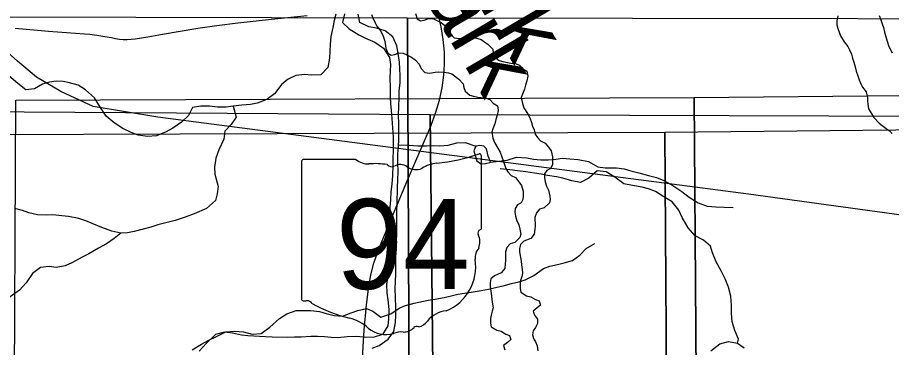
# Model space of a CAD drawing. Extents: x -21.1 to 50.3, y -4.9 to 22.1.
# Drawn here: x 5.889 to 7.17, y 19.666 to 20.149 of the extents above; entities that cross this region are included whole.
import ezdxf

# ---------------------------------------------------------------- set-up
doc = ezdxf.new("R2010")
doc.units = 0
for name, color, linetype in [('GM_X_County_Road', 7, 'Continuous'), ('GM_X_Minor_Lake', 7, 'Continuous'), ('GM_X_Minor_River', 7, 'Continuous'), ('GM_X_Minor_River_Text', 7, 'Continuous'), ('GM_X_Rail_Line', 7, 'Continuous'), ('GM_X_Section', 7, 'Continuous'), ('GM_X_State_Location', 7, 'Continuous'), ('GM_X_State_Route', 7, 'Continuous'), ('GM_X_State_Shield', 7, 'Continuous')]:
    doc.layers.add(name, color=color, linetype=linetype)

msp = doc.modelspace()

# ---------------------------------------------------------------- linework, layer by layer
at = {"layer": 'GM_X_County_Road'}
msp.add_lwpolyline([(5.8858, 20.1338), (5.9347, 20.1291), (5.987, 20.1254), (5.995, 20.1247), (6.0055, 20.1234), (6.0168, 20.1216), (6.027, 20.1198), (6.0328, 20.1187), (6.0385, 20.1178), (6.0439, 20.1173), (6.0496, 20.1173), (6.0614, 20.1182), (6.0799, 20.121), (6.1013, 20.1248), (6.1533, 20.1338), (6.181, 20.1376), (6.2118, 20.1413), (6.2612, 20.1469), (6.3137, 20.1521)], dxfattribs=at)
at = {"layer": 'GM_X_Minor_Lake'}
for points in [[(6.5816, 19.9396), (6.5787, 19.9465), (6.5765, 19.9568), (6.5724, 19.961), (6.5663, 19.9618), (6.5606, 19.9608), (6.5579, 19.9543), (6.5597, 19.9471), (6.5623, 19.9395), (6.5675, 19.9356), (6.5728, 19.9348), (6.5767, 19.9359)], [(6.5767, 19.9359), (6.5811, 19.937), (6.5822, 19.9377), (6.5816, 19.9396)]]:
    msp.add_lwpolyline(points, dxfattribs=at)
at = {"layer": 'GM_X_Minor_River'}
for points in [[(6.3555, 20.1544), (6.3532, 20.1449), (6.3509, 20.1347), (6.3483, 20.1214), (6.3471, 20.1104), (6.3467, 20.0994), (6.346, 20.0899), (6.3437, 20.0763), (6.3334, 20.0653), (6.3194, 20.0649), (6.3099, 20.066), (6.2967, 20.0645), (6.2857, 20.0588), (6.2762, 20.0516), (6.2656, 20.0376), (6.2542, 20.0292), (6.2402, 20.0239), (6.2307, 20.022), (6.2178, 20.0209), (6.2049, 20.0194), (6.1947, 20.0182), (6.1822, 20.0182), (6.1704, 20.0194), (6.1575, 20.0194), (6.1454, 20.0175), (6.1397, 20.0057), (6.1295, 19.9962), (6.1169, 19.9875), (6.1071, 19.9818), (6.0927, 19.9761), (6.0794, 19.9753), (6.0658, 19.9772), (6.0555, 19.9807), (6.0434, 19.9867), (6.0305, 19.9951), (6.0191, 20.0049), (6.0097, 20.019), (6.0017, 20.0315), (5.9885, 20.0436), (5.9779, 20.0501), (5.9653, 20.0538), (5.9559, 20.0557), (5.9456, 20.0561), (5.9358, 20.0546), (5.9259, 20.0516), (5.9138, 20.0447), (5.9013, 20.0436), (5.8895, 20.0527), (5.8766, 20.0641)], [(6.3682, 20.1545), (6.3654, 20.142), (6.3752, 20.1328), (6.3892, 20.1239), (6.399, 20.1189), (6.4126, 20.1134), (6.4254, 20.1042), (6.434, 20.0908), (6.4358, 20.0805), (6.4348, 20.0608), (6.4351, 20.0464), (6.4353, 20.0327), (6.4356, 20.0232), (6.4366, 20.0133), (6.4376, 20.0015), (6.4386, 19.9878), (6.4393, 19.9741), (6.4395, 19.9646), (6.4392, 19.9324), (6.4387, 19.9179), (6.4374, 19.9054), (6.4361, 19.894), (6.4356, 19.8822), (6.4348, 19.8716), (6.4347, 19.8621), (6.435, 19.8522), (6.4356, 19.8405), (6.4362, 19.8272), (6.4361, 19.8177), (6.4349, 19.8063), (6.434, 19.7964), (6.4327, 19.7843), (6.4319, 19.7725), (6.4298, 19.7585)], [(6.4433, 19.7747), (6.4435, 19.7956), (6.4432, 19.8062), (6.4437, 19.818), (6.445, 19.8301), (6.4451, 19.8423), (6.4448, 19.8533), (6.445, 19.8654), (6.4455, 19.8772), (6.4457, 19.9004), (6.4462, 19.9114), (6.4467, 19.9232), (6.4465, 19.9372), (6.4462, 19.949), (6.4471, 19.9608), (6.4476, 19.9703), (6.4478, 19.9942), (6.4472, 20.0056), (6.4477, 20.0196), (6.4482, 20.031), (6.4483, 20.0413), (6.4496, 20.0538), (6.4497, 20.0644), (6.4494, 20.0739), (6.4487, 20.0838), (6.4473, 20.0937), (6.4448, 20.1078), (6.4389, 20.1208), (6.4279, 20.13), (6.4151, 20.1335), (6.4037, 20.1356), (6.3909, 20.1421), (6.3883, 20.154)], [(6.408, 20.1538), (6.4099, 20.1489), (6.413, 20.1417), (6.4157, 20.1364), (6.4214, 20.1292), (6.4249, 20.122), (6.4268, 20.1159), (6.428, 20.111), (6.4288, 20.1045), (6.4315, 20.0969), (6.4365, 20.0939), (6.4418, 20.0951), (6.4479, 20.0974), (6.4543, 20.0971), (6.4593, 20.0948), (6.4666, 20.0914), (6.4719, 20.0873), (6.4777, 20.0808), (6.4807, 20.0744), (6.4857, 20.0687), (6.4926, 20.068), (6.5013, 20.0692), (6.5063, 20.0696), (6.5139, 20.0693), (6.5204, 20.0682), (6.5253, 20.0667), (6.5356, 20.0591), (6.5421, 20.0523), (6.5429, 20.0466), (6.5449, 20.0413), (6.5518, 20.0357), (6.5571, 20.0342), (6.5636, 20.0327), (6.5685, 20.032), (6.575, 20.0316), (6.5811, 20.029), (6.5861, 20.0237), (6.5922, 20.0199), (6.5934, 20.0131), (6.5919, 20.0063), (6.59, 19.9998), (6.5885, 19.9937), (6.5855, 19.9865), (6.584, 19.9815), (6.5856, 19.9728), (6.5879, 19.9664), (6.5929, 19.958), (6.5964, 19.952), (6.5987, 19.9451), (6.6006, 19.9398), (6.6026, 19.9341), (6.6045, 19.9281), (6.6076, 19.9232), (6.6122, 19.9182), (6.6187, 19.9149), (6.6236, 19.9088), (6.6275, 19.9035), (6.6298, 19.8948), (6.6299, 19.8883), (6.6295, 19.883)], [(6.4721, 20.155), (6.4748, 20.1474), (6.4798, 20.1444), (6.4851, 20.1456), (6.4912, 20.1479), (6.4976, 20.1476), (6.5026, 20.1453), (6.5098, 20.1419), (6.5152, 20.1378), (6.5209, 20.1314), (6.524, 20.1249), (6.529, 20.1193), (6.5359, 20.1185), (6.5446, 20.1197), (6.5496, 20.1201), (6.5572, 20.1198), (6.5636, 20.1187), (6.5686, 20.1172), (6.5789, 20.1097), (6.5854, 20.1029), (6.5862, 20.0972), (6.5882, 20.0918), (6.595, 20.0862), (6.6004, 20.0847), (6.6069, 20.0832), (6.6118, 20.0825), (6.6183, 20.0821), (6.6244, 20.0795), (6.6294, 20.0742), (6.6355, 20.0705), (6.6367, 20.0636), (6.6352, 20.0568), (6.6333, 20.0503), (6.6318, 20.0442), (6.6288, 20.037), (6.6273, 20.032), (6.6289, 20.0233), (6.6312, 20.0169), (6.6362, 20.0085), (6.6397, 20.0025), (6.642, 19.9957), (6.6439, 19.9903), (6.6459, 19.9847), (6.6478, 19.9786), (6.6509, 19.9737), (6.6555, 19.9688), (6.662, 19.9654), (6.6669, 19.9593), (6.6708, 19.954), (6.6731, 19.9453), (6.6731, 19.9388), (6.6728, 19.9335)], [(7.0909, 20.1515), (7.0898, 20.1446), (7.0898, 20.1386), (7.091, 20.1333), (7.0929, 20.1276), (7.0952, 20.1226), (7.1002, 20.1135), (7.1056, 20.1067), (7.1083, 20.1018), (7.111, 20.0954), (7.1125, 20.0897), (7.1145, 20.084), (7.1164, 20.0772), (7.118, 20.0707), (7.1203, 20.0639), (7.1222, 20.0578), (7.1246, 20.0521), (7.1273, 20.0472), (7.1326, 20.0404), (7.1346, 20.0324), (7.1346, 20.0275), (7.135, 20.0226), (7.1362, 20.0157), (7.1408, 20.0078), (7.1439, 20.0029), (7.1515, 19.9945), (7.1561, 19.9911), (7.1618, 19.987), (7.1664, 19.984), (7.1706, 19.9795)], [(7.1516, 20.1523), (7.1543, 20.1459), (7.1558, 20.1402), (7.1578, 20.1345), (7.1597, 20.1277), (7.1613, 20.1212), (7.1636, 20.1144), (7.1655, 20.1083), (7.1678, 20.1027), (7.1705, 20.0977)], [(6.2049, 20.0194), (6.2094, 20.0034), (6.2019, 19.9928), (6.1928, 19.9829), (6.1916, 19.9712), (6.184, 19.9556), (6.1798, 19.9435), (6.1776, 19.9302), (6.1783, 19.92), (6.1829, 19.9018), (6.1817, 19.8912), (6.1791, 19.8813), (6.1662, 19.8695), (6.148, 19.862), (6.1347, 19.857), (6.1203, 19.8521), (6.1066, 19.8487), (6.0949, 19.8456), (6.0843, 19.8422), (6.0733, 19.8392), (6.06, 19.8362), (6.0501, 19.8339), (6.0403, 19.8335), (6.0274, 19.8365), (6.0126, 19.8418), (5.9986, 19.8475), (5.9891, 19.8517), (5.9789, 19.8551), (5.9637, 19.8581), (5.9539, 19.8589), (5.9406, 19.8604), (5.9311, 19.8597), (5.9182, 19.8604), (5.9057, 19.8631), (5.8962, 19.8665), (5.8853, 19.8695)], [(6.4472, 19.9631), (6.463, 19.9625), (6.4759, 19.9616), (6.4885, 19.9615), (6.4983, 19.9618), (6.5078, 19.9613), (6.52, 19.9623), (6.5329, 19.9656), (6.5451, 19.9662), (6.5606, 19.9607)], [(6.5822, 19.9377), (6.6067, 19.9405), (6.62, 19.945), (6.6352, 19.944), (6.645, 19.9417), (6.656, 19.9408), (6.6667, 19.9407), (6.6781, 19.9421), (6.6876, 19.9431), (6.6982, 19.9423), (6.7107, 19.9414), (6.7255, 19.9386), (6.7395, 19.9308), (6.7501, 19.9292), (6.7668, 19.9294), (6.7778, 19.9278), (6.788, 19.9246), (6.7993, 19.9219), (6.8137, 19.9179), (6.8255, 19.9148), (6.836, 19.9105), (6.8493, 19.9035), (6.8625, 19.8943), (6.873, 19.8862), (6.8862, 19.8781), (6.8994, 19.873), (6.9123, 19.8721), (6.9245, 19.8716), (6.9378, 19.8711)], [(6.6728, 19.9335), (6.6702, 19.9282), (6.6648, 19.9255), (6.6614, 19.9202), (6.6611, 19.9148), (6.6623, 19.9088), (6.6642, 19.9023), (6.6669, 19.8966), (6.6689, 19.8875), (6.6696, 19.8826), (6.6685, 19.8777), (6.661, 19.8704), (6.6541, 19.8685), (6.6496, 19.8631), (6.6473, 19.8566), (6.6474, 19.8441), (6.6471, 19.8392), (6.6463, 19.8323), (6.641, 19.8258), (6.6312, 19.8216), (6.6259, 19.817), (6.6247, 19.8113), (6.6248, 19.806), (6.6271, 19.7923), (6.6275, 19.787), (6.6283, 19.7802), (6.6291, 19.7749), (6.628, 19.7699), (6.6262, 19.7642), (6.6254, 19.7593), (6.6255, 19.7524), (6.6266, 19.7471), (6.6347, 19.7418), (6.6411, 19.7404), (6.648, 19.7362), (6.6533, 19.7343), (6.6553, 19.7283), (6.6504, 19.7241), (6.6447, 19.7195), (6.6466, 19.7134), (6.6508, 19.7074), (6.6512, 19.7013), (6.6479, 19.6956), (6.6445, 19.6906), (6.6437, 19.6849), (6.6453, 19.6792), (6.648, 19.6743), (6.6503, 19.6686), (6.6515, 19.6614)], [(6.9439, 19.6724), (6.9454, 19.6781), (6.9401, 19.691), (6.9364, 19.7039), (6.9352, 19.7164), (6.9352, 19.7278), (6.9341, 19.7414), (6.9311, 19.7543), (6.9262, 19.7669), (6.9205, 19.7775), (6.9129, 19.7915), (6.9076, 19.8048), (6.9046, 19.8143), (6.894, 19.8234), (6.8818, 19.8298), (6.8716, 19.8412), (6.8629, 19.8567), (6.858, 19.867), (6.8485, 19.8795), (6.836, 19.8867), (6.8239, 19.8943), (6.8136, 19.8984), (6.8042, 19.9007), (6.7901, 19.9034), (6.7773, 19.9056), (6.7644, 19.9155), (6.7515, 19.9235), (6.7382, 19.925), (6.7261, 19.914), (6.7139, 19.9075), (6.7011, 19.9102), (6.6882, 19.914), (6.6787, 19.9159), (6.6658, 19.9181), (6.6563, 19.9197), (6.6465, 19.9216), (6.634, 19.9231), (6.6218, 19.9246), (6.6105, 19.9261), (6.5964, 19.9276)], [(6.6295, 19.883), (6.6269, 19.8777), (6.6216, 19.875), (6.6182, 19.8696), (6.6178, 19.8643), (6.619, 19.8583), (6.6209, 19.8518), (6.6236, 19.8461), (6.6256, 19.837), (6.6264, 19.8321), (6.6252, 19.8271), (6.6177, 19.8199), (6.6108, 19.8179), (6.6063, 19.8126), (6.604, 19.8061), (6.6041, 19.7936), (6.6038, 19.7886), (6.603, 19.7818), (6.5977, 19.7753), (6.5879, 19.7711), (6.5826, 19.7665), (6.5815, 19.7608), (6.5815, 19.7555), (6.5838, 19.7418), (6.5843, 19.7365), (6.5851, 19.7297), (6.5859, 19.7243), (6.5847, 19.7194), (6.5829, 19.7137), (6.5821, 19.7088), (6.5822, 19.7019), (6.5833, 19.6966), (6.5914, 19.6913), (6.5978, 19.6898), (6.6047, 19.6857), (6.6101, 19.6838), (6.612, 19.6778), (6.6071, 19.6736), (6.6014, 19.669), (6.6033, 19.6629)], [(6.0403, 19.8335), (6.0308, 19.8259), (6.0194, 19.8179), (6.0077, 19.8115), (5.9936, 19.8035), (5.9838, 19.7982), (5.9686, 19.7903), (5.9588, 19.7857), (5.9459, 19.7834), (5.9356, 19.7849), (5.9227, 19.7834), (5.911, 19.7743), (5.9019, 19.7607), (5.892, 19.75), (5.8662, 19.7315)], [(6.1452, 19.6628), (6.1589, 19.6708), (6.1683, 19.6765), (6.1805, 19.6822), (6.1945, 19.689), (6.2074, 19.6898), (6.2203, 19.689), (6.2328, 19.6856), (6.2461, 19.6864), (6.2586, 19.6958), (6.273, 19.7087), (6.2836, 19.7152), (6.2972, 19.7201), (6.3086, 19.7205), (6.3189, 19.7201), (6.3314, 19.719), (6.3412, 19.716), (6.353, 19.7129), (6.3651, 19.7118), (6.378, 19.7171), (6.3875, 19.7205), (6.4004, 19.7232), (6.4098, 19.7194), (6.4212, 19.7103), (6.436, 19.7156), (6.4481, 19.7236), (6.4576, 19.7277), (6.4701, 19.7311), (6.491, 19.7353), (6.5008, 19.7368), (6.5141, 19.7395), (6.5247, 19.7418), (6.5342, 19.744), (6.5539, 19.7471), (6.5687, 19.7497), (6.5793, 19.7516), (6.5914, 19.7543), (6.6009, 19.7566), (6.6127, 19.7596), (6.6237, 19.7623), (6.6331, 19.7653), (6.6456, 19.7717), (6.6597, 19.7816), (6.6692, 19.7854), (6.6805, 19.7877), (6.69, 19.79), (6.7025, 19.7934), (6.7131, 19.8013), (6.7222, 19.8112), (6.7351, 19.8184)], [(6.4087, 19.6652), (6.419, 19.6689), (6.4324, 19.6783), (6.4405, 19.6896), (6.4429, 19.7025), (6.4434, 19.7135), (6.4435, 19.7253), (6.4429, 19.739), (6.4423, 19.7523), (6.4428, 19.7621), (6.4433, 19.7747)], [(6.4298, 19.7585), (6.4301, 19.7459), (6.4315, 19.7357), (6.4332, 19.7216), (6.4327, 19.7083), (6.4318, 19.6977), (6.4238, 19.6852), (6.4119, 19.6815), (6.3994, 19.6809), (6.3861, 19.6822), (6.3721, 19.6816), (6.3584, 19.6802), (6.3485, 19.6807), (6.3387, 19.6819), (6.3288, 19.6824), (6.3189, 19.6821), (6.3049, 19.6815), (6.295, 19.6812), (6.2851, 19.6809), (6.262, 19.6812), (6.2525, 19.6816), (6.2267, 19.6834), (6.2172, 19.6843), (6.204, 19.6871), (6.1922, 19.6887), (6.1793, 19.6854), (6.1659, 19.6723), (6.1551, 19.6606)], [(6.9052, 19.6614), (6.9181, 19.6717), (6.931, 19.6747), (6.9439, 19.6724), (6.9538, 19.6656)]]:
    msp.add_lwpolyline(points, dxfattribs=at)
at = {"layer": 'GM_X_Rail_Line'}
msp.add_lwpolyline([(8.7124, 19.4385), (8.6321, 19.4947), (8.5569, 19.5639), (8.4846, 19.6311), (8.4351, 19.6802), (7.7677, 19.7799), (6.96, 19.8904), (6.0946, 20.0033), (6.0001, 20.0188), (5.9524, 20.041), (5.9167, 20.0621), (5.889, 20.0852), (5.8514, 20.1183), (5.4907, 20.4538), (5.1767, 20.7457), (5.0416, 20.8632), (4.985, 20.8984), (4.9816, 20.9)], dxfattribs=at)
at = {"layer": 'GM_X_Section'}
for points in [[(5.4645, 20.1514), (6.4606, 20.149), (6.4647, 19.1453), (5.4617, 19.1492)], [(6.4606, 20.149), (7.45, 20.1475), (7.4585, 19.1422), (6.4647, 19.1453)], [(5.8866, 20.0284), (6.8808, 20.0321), (6.8877, 19.0133), (6.8358, 19.0117), (5.8818, 19.0073)], [(6.8808, 20.0321), (7.8962, 20.042), (7.9, 19.0262), (7.8314, 19.0252), (6.8877, 19.0133)], [(5.4518, 20.0139), (6.4936, 20.0075), (6.5046, 18.9888), (5.4711, 18.9972)], [(6.4936, 20.0075), (7.5161, 20.004), (7.5274, 18.9831), (6.5046, 18.9888)], [(5.8433, 19.9779), (6.8375, 19.9816), (6.8444, 18.9628), (6.7925, 18.9612), (5.8385, 18.9568)], [(6.8375, 19.9816), (7.8529, 19.9915), (7.8567, 18.9757), (7.7881, 18.9747), (6.8444, 18.9628)]]:
    msp.add_lwpolyline(points, close=True, dxfattribs=at)
at = {"layer": 'GM_X_State_Route'}
for points in [[(6.444, 19.8714), (6.4459, 19.876), (6.4589, 19.9075), (6.4713, 19.9359), (6.4945, 19.9901), (6.502, 20.0105), (6.5072, 20.0283), (6.5111, 20.0465), (6.5136, 20.0649), (6.5145, 20.0803), (6.5146, 20.0986), (6.5139, 20.1078), (6.513, 20.1172), (6.5099, 20.1355), (6.5065, 20.1502)], [(6.3947, 19.6512), (6.3969, 19.6915), (6.4004, 19.7286), (6.4044, 19.7594), (6.4073, 19.7747), (6.4114, 19.7898), (6.4185, 19.8104), (6.4267, 19.8305), (6.444, 19.8714)]]:
    msp.add_lwpolyline(points, dxfattribs=at)
at = {"layer": 'GM_X_State_Shield'}
for p, q in [((6.385, 19.9413), (6.3077, 19.9413)), ((6.5688, 19.8416), (6.5688, 19.9463)), ((6.3052, 19.9379), (6.3052, 19.7377)), ((6.5688, 19.8416), (6.5688, 19.8416))]:
    msp.add_line(p, q, dxfattribs=at)
for centre, radius, start, end in [((6.3082, 19.9383), 0.00305, 98.1301, 188.1301), ((6.4034, 19.9645), 0.0296, 231.6195, 271.1119), ((6.4749, 20.2141), 0.2796, 275.8445, 288.9065), ((6.5659, 19.9467), 0.00294, 351.8621, 97.738), ((6.4132, 19.8289), 0.1064, 80.4867, 94.9883), ((6.4373, 19.9393), 0.00855, 219.7921, 297.1024), ((6.4499, 19.9162), 0.0178, 54.4667, 119.1411), ((6.4728, 19.9479), 0.0214, 233.8562, 294.8282), ((6.5106, 19.8802), 0.0563, 97.3462, 120.7689), ((6.5657, 19.8412), 0.00314, 289.6038, 7.7341), ((6.5681, 19.8339), 0.00454, 107.944, 210.337), ((6.5392, 19.8207), 0.0273, 340.033, 23.6496), ((6.5793, 19.7978), 0.0198, 136.8065, 186.9296), ((6.4906, 19.7844), 0.0699, 292.3089, 8.9858), ((6.3082, 19.7373), 0.00308, 171.9584, 258.3066), ((6.3087, 19.7578), 0.0235, 267.339, 280.6039), ((6.3135, 19.7262), 0.00848, 29.7484, 93.2717), ((6.4205, 19.906), 0.2019, 240.4129, 257.1985), ((6.5201, 19.6815), 0.0383, 94.4031, 142.5768), ((6.3603, 19.6478), 0.0632, 47.1842, 75.836), ((6.4715, 19.7183), 0.0226, 282.8732, 323.2771), ((6.4287, 19.7252), 0.0401, 230.7004, 286.2918), ((6.4518, 19.656), 0.0329, 85.6951, 111.2099), ((6.4548, 19.7102), 0.0214, 268.777, 315.5493), ((6.4741, 19.6908), 0.00601, 65.7517, 132.6484)]:
    msp.add_arc(centre, radius, start, end, dxfattribs=at)

# ---------------------------------------------------------------- texts
at = {"layer": 'GM_X_Minor_River_Text'}
for p in [(6.4003, 20.449), (6.357, 20.3985)]:
    msp.add_text('Newark', height=0.09473, rotation=300.3163, dxfattribs=at).set_placement(p)
at = {"layer": 'GM_X_State_Location'}
for s in ['s', 'r']:
    msp.add_text(s, height=0.000189, dxfattribs=at).set_placement((6.434, 19.8245))
msp.add_text('94', height=0.000189, rotation=0, dxfattribs=at).set_placement((6.3863, 19.8107))
at = {"layer": 'GM_X_State_Shield'}
msp.add_text('94', height=0.13184, dxfattribs=at).set_placement((6.3557, 19.7518))

doc.saveas('drawing.dxf')
